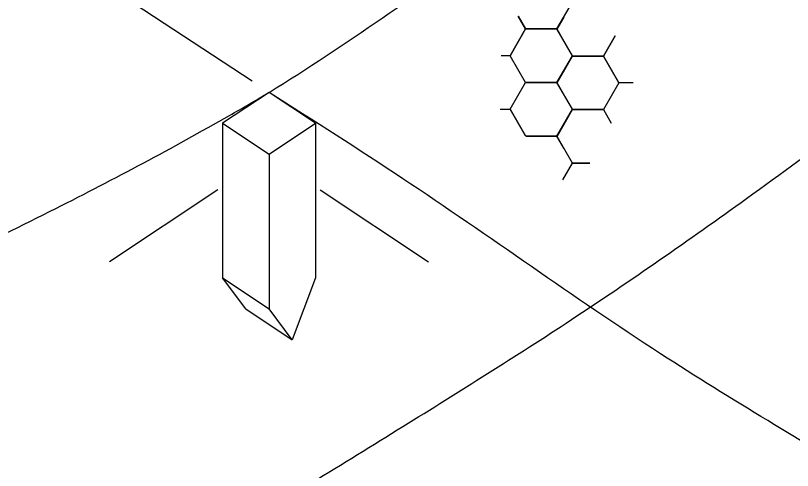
# Model space of a CAD drawing. Extents: x 3 to 3592, y -602 to 1171.
# Drawn here: x 3022.2 to 3085, y -144.6 to -107.8 of the extents above; entities that cross this region are included whole.
import ezdxf

# ---------------------------------------------------------------- set-up
doc = ezdxf.new("R2010")
doc.units = 0
doc.layers.add('2', color=7, linetype='Continuous')

msp = doc.modelspace()

# ---------------------------------------------------------------- linework, layer by layer
at = {"layer": '2'}
for p, q in [((3041.32, -113.151), (3008.261, -91.403)), ((3038.928, -116.544), (3038.928, -129.044)), ((3046.428, -116.544), (3046.428, -129.044)), ((3046.428, -116.544), (3046.428, -116.544)), ((3042.678, -119.044), (3042.678, -131.544)), ((3038.539, -121.921), (3029.79, -127.754)), ((3046.428, -121.919), (3046.428, -121.919)), ((3046.816, -121.921), (3055.566, -127.754)), ((3038.928, -129.044), (3042.678, -131.544)), ((3040.803, -131.544), (3038.928, -129.044)), ((3046.428, -129.044), (3044.553, -134.044)), ((3040.803, -131.544), (3044.553, -134.044)), ((3044.553, -134.044), (3042.678, -131.544))]:
    msp.add_line(p, q, dxfattribs=at)
for points in [[(3067.166, -106.753), (3065.916, -108.918)], [(3062.815, -107.877), (3063.416, -108.918)], [(3063.416, -108.918), (3062.815, -107.877)], [(3065.95, -108.945), (3066.521, -107.957)], [(3063.416, -108.918), (3062.166, -111.083)], [(3065.916, -108.918), (3063.416, -108.918)], [(3067.2, -111.11), (3065.95, -108.945)], [(3070.646, -109.473), (3069.7, -111.11)], [(3069.7, -111.11), (3070.646, -109.473)], [(3062.166, -111.083), (3061.428, -111.083)], [(3065.95, -113.275), (3067.2, -111.11)], [(3069.7, -111.11), (3067.2, -111.11)], [(3067.2, -111.11), (3069.7, -111.11)], [(3070.95, -113.275), (3069.7, -111.11)], [(3069.7, -111.11), (3070.95, -113.275)], [(3062.166, -115.413), (3063.416, -113.248)], [(3063.416, -113.248), (3065.916, -113.248)], [(3065.916, -113.248), (3067.166, -115.413)], [(3067.2, -115.44), (3065.95, -113.275)], [(3070.95, -113.275), (3069.7, -115.44)], [(3072.108, -113.275), (3070.95, -113.275)], [(3061.35, -115.413), (3062.166, -115.413)], [(3062.166, -115.413), (3063.412, -117.572)], [(3063.412, -117.572), (3062.166, -115.413)], [(3067.166, -115.413), (3065.916, -117.578)], [(3065.95, -117.605), (3067.2, -115.44)], [(3067.2, -115.44), (3069.7, -115.44)], [(3069.7, -115.44), (3067.2, -115.44)], [(3069.7, -115.44), (3070.337, -116.543)], [(3063.43, -117.578), (3065.916, -117.578)], [(3065.916, -117.578), (3063.43, -117.578)], [(3065.916, -117.578), (3066.474, -118.544)], [(3067.2, -119.77), (3065.95, -117.605)], [(3066.428, -121.108), (3067.2, -119.77)], [(3068.59, -119.77), (3067.2, -119.77)], [(3067.2, -119.77), (3068.59, -119.77)]]:
    msp.add_lwpolyline(points, dxfattribs=at)
for points in [[(3062.166, -111.083), (3063.416, -108.918), (3065.916, -108.918), (3067.166, -111.083), (3065.916, -113.248), (3063.416, -113.248)], [(3042.678, -114.044), (3038.928, -116.544), (3042.678, -119.044), (3046.428, -116.544)]]:
    msp.add_lwpolyline(points, close=True, dxfattribs=at)
for points in [[(2952.576, -112.629), (2967.68, -103.181), (2983.967, -94.905), (2997.988, -87.397), (3001.185, -85.525), (3019.478, -73.545), (3040.112, -62.731), (3046.29, -59.278), (3058.46, -51.918), (3083.729, -38.35)], [(2994.891, -140.171), (3009.173, -131.701), (3025.46, -123.424), (3039.481, -115.916), (3042.678, -114.044), (3060.97, -102.064), (3081.605, -91.251), (3087.782, -87.797), (3099.952, -80.437), (3125.221, -66.869)], [(3024.13, -159.408), (3038.809, -150.124), (3053.494, -141.046), (3067.115, -132.41), (3081.262, -122.623), (3098.083, -110.875), (3107.612, -105.156), (3123.181, -95.122), (3145.911, -80.481)], [(3053.37, -178.645), (3070.849, -165.877), (3095.066, -149.696), (3108.763, -138.91), (3134.266, -120.606), (3150.148, -110.074), (3169.161, -95.777)], [(3082.61, -197.881), (3100.753, -183.499), (3122.61, -166.631), (3137.599, -154.663), (3160.11, -135.381), (3174.445, -123.424), (3191.36, -110.381)], [(3119.924, -201.613), (3095.873, -199.594), (3084.753, -198.299), (3071.402, -189.88), (3063.899, -185.656), (3048.881, -174.763), (3038.576, -168.917), (3028.322, -161.947), (2952.29, -112.443)], [(3155.789, -169.949), (3139.201, -168.547), (3122.61, -166.631), (3107.161, -156.265), (3091.675, -145.852), (3074.32, -135.172), (3053.494, -121.021), (3042.678, -114.044)], [(2994.891, -140.171), (2992.352, -142.915), (2991.551, -145.051), (2990.769, -146.437), (3003.032, -154.93), (3010.508, -159.736), (3020.008, -165.674), (3027.863, -170.95), (3035.072, -176.023), (3042.547, -180.562), (3049.248, -184.91), (3055.897, -189.105), (3062.305, -194.178), (3070.849, -199.518), (3080.028, -205.16), (3090.073, -206.46), (3103.69, -208.062), (3116.239, -209.397), (3119.177, -209.075), (3127.186, -209.931), (3138.934, -211.8), (3155.028, -212.66)]]:
    msp.add_spline(points, degree=3, dxfattribs=at)

doc.saveas('drawing.dxf')
